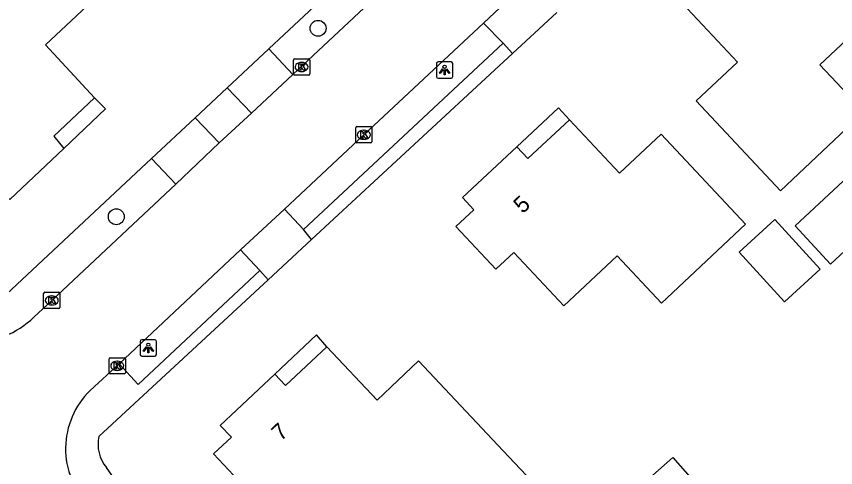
# Model space of a CAD drawing. Extents: x 162675 to 163482, y 379761 to 381227.
# Drawn here: x 163330.7 to 163381.1, y 380849.3 to 380877 of the extents above; entities that cross this region are included whole.
import ezdxf

# ---------------------------------------------------------------- set-up
doc = ezdxf.new("R2010")
doc.units = 0
for name, color, linetype in [('IMGEO_Berm_groen', 7, 'Continuous'), ('IMGEO_Boom', 7, 'Continuous'), ('IMGEO_Groenvoorziening', 7, 'Continuous'), ('IMGEO_Haag', 7, 'Continuous'), ('IMGEO_Kolk', 7, 'Continuous'), ('IMGEO_Lichtpunt', 7, 'Continuous'), ('IMGEO_Pand', 7, 'Continuous'), ('IMGEO_Pand_nummerreeks', 7, 'Continuous'), ('IMGEO_Pand_overbouw', 7, 'Continuous'), ('IMGEO_Parkeervlak_halfverhard', 7, 'Continuous'), ('IMGEO_Rijbaan_lokaal_gesloten', 7, 'Continuous'), ('IMGEO_Voetpad_open', 7, 'Continuous')]:
    doc.layers.add(name, color=color, linetype=linetype)

msp = doc.modelspace()

# ---------------------------------------------------------------- linework, layer by layer
at = {"layer": 'IMGEO_Berm_groen'}
msp.add_lwpolyline([(163330.099, 380859.929), (163339.041, 380868.279)], dxfattribs=at)
at = {"layer": 'IMGEO_Boom'}
for centre in [(163349.288, 380876.285), (163336.864, 380864.698)]:
    msp.add_circle(centre, 0.489, dxfattribs=at)
at = {"layer": 'IMGEO_Groenvoorziening'}
for points in [[(163346.254, 380875.013), (163369.133, 380896.376)], [(163341.718, 380870.779), (163343.701, 380872.63)], [(163335.787, 380851.194), (163346.208, 380860.828)], [(163364.11, 380819.217), (163338.801, 380846.249), (163336.881, 380848.403), (163336.256, 380849.272)]]:
    msp.add_lwpolyline(points, dxfattribs=at)
msp.add_arc((163338.036, 380850.725), 2.297, 168.2096, 219.2166, dxfattribs=at)
at = {"layer": 'IMGEO_Haag'}
msp.add_lwpolyline([(163361.251, 380874.736), (163348.876, 380863.295)], dxfattribs=at)
at = {"layer": 'IMGEO_Kolk'}
for p, q in [((163347.775, 380873.482), (163347.775, 380874.334)), ((163347.85, 380874.408), (163348.702, 380874.408)), ((163348.776, 380874.334), (163348.776, 380873.482)), ((163348.263, 380874.188), (163348.288, 380874.188)), ((163348.702, 380873.408), (163347.85, 380873.408)), ((163348.286, 380873.628), (163348.261, 380873.628)), ((163351.603, 380869.313), (163351.603, 380870.165)), ((163351.678, 380870.239), (163352.53, 380870.239)), ((163352.091, 380870.019), (163352.116, 380870.019)), ((163352.604, 380870.165), (163352.604, 380869.313)), ((163352.114, 380869.459), (163352.089, 380869.459)), ((163352.53, 380869.239), (163351.678, 380869.239)), ((163332.393, 380859.127), (163332.393, 380859.979)), ((163332.468, 380860.053), (163333.32, 380860.053)), ((163332.881, 380859.833), (163332.906, 380859.833)), ((163333.394, 380859.979), (163333.394, 380859.127)), ((163332.904, 380859.273), (163332.879, 380859.273)), ((163333.32, 380859.053), (163332.468, 380859.053)), ((163336.421, 380855.105), (163336.421, 380855.957)), ((163336.496, 380856.031), (163337.348, 380856.031)), ((163336.909, 380855.811), (163336.934, 380855.811)), ((163337.422, 380855.957), (163337.422, 380855.105)), ((163336.932, 380855.251), (163336.907, 380855.251)), ((163337.348, 380855.031), (163336.496, 380855.031))]:
    msp.add_line(p, q, dxfattribs=at)
for points in [[(163347.775, 380873.482), (163347.775, 380874.334)], [(163347.85, 380874.408), (163348.702, 380874.408)], [(163348.776, 380874.334), (163348.776, 380873.482)], [(163348.096, 380874.108), (163348.219, 380874.108), (163348.219, 380873.957), (163348.349, 380874.108), (163348.513, 380874.108), (163348.367, 380873.957), (163348.52, 380873.708), (163348.368, 380873.708), (163348.283, 380873.872), (163348.219, 380873.805), (163348.219, 380873.708), (163348.096, 380873.708), (163348.096, 380874.108)], [(163348.702, 380873.408), (163347.85, 380873.408)], [(163351.603, 380869.313), (163351.603, 380870.165)], [(163351.678, 380870.239), (163352.53, 380870.239)], [(163351.924, 380869.939), (163352.047, 380869.939), (163352.047, 380869.788), (163352.177, 380869.939), (163352.341, 380869.939), (163352.195, 380869.788), (163352.348, 380869.539), (163352.196, 380869.539), (163352.111, 380869.703), (163352.047, 380869.636), (163352.047, 380869.539), (163351.924, 380869.539), (163351.924, 380869.939)], [(163352.604, 380870.165), (163352.604, 380869.313)], [(163352.53, 380869.239), (163351.678, 380869.239)], [(163332.393, 380859.127), (163332.393, 380859.979)], [(163332.468, 380860.053), (163333.32, 380860.053)], [(163332.714, 380859.753), (163332.837, 380859.753), (163332.837, 380859.602), (163332.967, 380859.753), (163333.131, 380859.753), (163332.985, 380859.602), (163333.138, 380859.353), (163332.986, 380859.353), (163332.901, 380859.517), (163332.837, 380859.45), (163332.837, 380859.353), (163332.714, 380859.353), (163332.714, 380859.753)], [(163333.394, 380859.979), (163333.394, 380859.127)], [(163333.32, 380859.053), (163332.468, 380859.053)], [(163336.421, 380855.105), (163336.421, 380855.957)], [(163336.496, 380856.031), (163337.348, 380856.031)], [(163336.742, 380855.731), (163336.865, 380855.731), (163336.865, 380855.58), (163336.995, 380855.731), (163337.159, 380855.731), (163337.013, 380855.58), (163337.166, 380855.331), (163337.014, 380855.331), (163336.929, 380855.495), (163336.865, 380855.428), (163336.865, 380855.331), (163336.742, 380855.331), (163336.742, 380855.731)], [(163337.422, 380855.957), (163337.422, 380855.105)], [(163337.348, 380855.031), (163336.496, 380855.031)]]:
    msp.add_lwpolyline(points, dxfattribs=at)
for centre, start, end in [((163347.852, 380874.332), 91.552, 178.448), ((163347.852, 380874.332), 91.552, 178.448), ((163348.7, 380874.332), 1.552, 88.448), ((163348.7, 380874.332), 1.552, 88.448), ((163347.852, 380873.484), 181.552, 268.448), ((163347.852, 380873.484), 181.552, 268.448), ((163348.7, 380873.484), 271.552, 358.448), ((163348.7, 380873.484), 271.552, 358.448), ((163351.68, 380870.163), 91.552, 178.448), ((163351.68, 380870.163), 91.552, 178.448), ((163352.528, 380870.163), 1.552, 88.448), ((163352.528, 380870.163), 1.552, 88.448), ((163351.68, 380869.315), 181.552, 268.448), ((163351.68, 380869.315), 181.552, 268.448), ((163352.528, 380869.315), 271.552, 358.448), ((163352.528, 380869.315), 271.552, 358.448), ((163332.47, 380859.977), 91.552, 178.448), ((163332.47, 380859.977), 91.552, 178.448), ((163333.318, 380859.977), 1.552, 88.448), ((163333.318, 380859.977), 1.552, 88.448), ((163332.47, 380859.129), 181.552, 268.448), ((163332.47, 380859.129), 181.552, 268.448), ((163333.318, 380859.129), 271.552, 358.448), ((163333.318, 380859.129), 271.552, 358.448), ((163336.498, 380855.955), 91.552, 178.448), ((163336.498, 380855.955), 91.552, 178.448), ((163337.346, 380855.955), 1.552, 88.448), ((163337.346, 380855.955), 1.552, 88.448), ((163336.498, 380855.107), 181.552, 268.448), ((163336.498, 380855.107), 181.552, 268.448), ((163337.346, 380855.107), 271.552, 358.448), ((163337.346, 380855.107), 271.552, 358.448)]:
    msp.add_arc(centre, 0.0765, start, end, dxfattribs=at)
for centre, major_axis, ratio, start_param, end_param in [((163348.262, 380873.908), (-0.387, 0.002), 0.722429, 4.712389, 7.853982), ((163348.287, 380873.908), (-0.39, 0.002), 0.717154, 1.570796, 4.712389), ((163352.09, 380869.739), (-0.387, 0.002), 0.722429, 4.712389, 7.853982), ((163352.115, 380869.739), (-0.39, 0.002), 0.717154, 1.570796, 4.712389), ((163332.88, 380859.553), (-0.387, 0.002), 0.722429, 4.712389, 7.853982), ((163332.905, 380859.553), (-0.39, 0.002), 0.717154, 1.570796, 4.712389), ((163336.908, 380855.531), (-0.387, 0.002), 0.722429, 4.712389, 7.853982), ((163336.933, 380855.531), (-0.39, 0.002), 0.717154, 1.570796, 4.712389)]:
    msp.add_ellipse(centre, major_axis=major_axis, ratio=ratio, start_param=start_param, end_param=end_param, dxfattribs=at)
at = {"layer": 'IMGEO_Lichtpunt'}
for p, q in [((163356.579, 380874.123), (163356.579, 380873.316)), ((163356.579, 380874.123), (163356.579, 380873.316)), ((163357.481, 380874.218), (163356.673, 380874.218)), ((163357.481, 380874.218), (163356.673, 380874.218)), ((163357.575, 380873.316), (163357.575, 380874.123)), ((163357.575, 380873.316), (163357.575, 380874.123)), ((163356.673, 380873.222), (163357.481, 380873.222)), ((163356.673, 380873.222), (163357.481, 380873.222)), ((163338.338, 380857.031), (163338.338, 380856.224)), ((163338.338, 380857.031), (163338.338, 380856.224)), ((163339.24, 380857.126), (163338.432, 380857.126)), ((163339.24, 380857.126), (163338.432, 380857.126)), ((163339.334, 380856.224), (163339.334, 380857.031)), ((163339.334, 380856.224), (163339.334, 380857.031)), ((163338.432, 380856.13), (163339.24, 380856.13)), ((163338.432, 380856.13), (163339.24, 380856.13))]:
    msp.add_line(p, q, dxfattribs=at)
for points in [[(163356.953, 380873.787), (163356.992, 380873.759), (163356.804, 380873.497), (163356.766, 380873.524), (163356.953, 380873.787)], [(163357.055, 380873.739), (163357.102, 380873.739), (163357.102, 380873.417), (163357.055, 380873.417), (163357.055, 380873.739)], [(163357.165, 380873.759), (163357.203, 380873.786), (163357.39, 380873.524), (163357.351, 380873.496), (163357.165, 380873.759)], [(163338.712, 380856.695), (163338.751, 380856.667), (163338.563, 380856.405), (163338.525, 380856.432), (163338.712, 380856.695)], [(163338.924, 380856.667), (163338.962, 380856.694), (163339.149, 380856.432), (163339.11, 380856.404), (163338.924, 380856.667)], [(163338.814, 380856.647), (163338.861, 380856.647), (163338.861, 380856.325), (163338.814, 380856.325), (163338.814, 380856.647)]]:
    msp.add_lwpolyline(points, dxfattribs=at)
for centre in [(163357.078, 380873.921), (163338.837, 380856.829)]:
    msp.add_circle(centre, 0.0994, dxfattribs=at)
for centre, start, end in [((163356.673, 380874.123), 90, 180), ((163356.673, 380874.123), 90, 180), ((163357.481, 380874.123), 0, 90), ((163357.481, 380874.123), 0, 90), ((163356.673, 380873.316), 180, 270), ((163356.673, 380873.316), 180, 270), ((163357.481, 380873.316), 270, 0), ((163357.481, 380873.316), 270, 360), ((163338.432, 380857.031), 90, 180), ((163338.432, 380857.031), 90, 180), ((163339.24, 380857.031), 0, 90), ((163339.24, 380857.031), 0, 90), ((163338.432, 380856.224), 180, 270), ((163338.432, 380856.224), 180, 270), ((163339.24, 380856.224), 270, 0), ((163339.24, 380856.224), 270, 360)]:
    msp.add_arc(centre, 0.0946, start, end, dxfattribs=at)
at = {"layer": 'IMGEO_Pand'}
for points in [[(163377.756, 380866.3), (163372.568, 380871.824), (163375.112, 380874.212), (163372.04, 380877.482), (163374.604, 380879.872), (163373.921, 380880.604), (163377.285, 380883.752), (163377.968, 380883.021), (163379.03, 380884.046), (163381.486, 380881.429), (163380.388, 380880.398), (163383.466, 380877.119), (163380.187, 380874.04), (163382.91, 380871.14), (163377.756, 380866.3)], [(163335.526, 380872.02), (163333.012, 380869.643), (163333.644, 380868.901), (163330.314, 380865.749), (163329.63, 380866.48), (163328.538, 380865.451), (163326.089, 380868.083), (163327.193, 380869.11), (163324.125, 380872.407), (163327.423, 380875.474), (163324.709, 380878.39), (163329.893, 380883.212), (163335.061, 380877.654), (163332.502, 380875.273), (163335.526, 380872.02)], [(163370.437, 380859.384), (163367.707, 380862.295), (163364.418, 380859.211), (163361.334, 380862.5), (163360.233, 380861.468), (163357.771, 380864.095), (163358.873, 380865.128), (163358.173, 380865.876), (163361.528, 380869), (163362.208, 380868.274), (163364.776, 380870.664), (163367.855, 380867.382), (163370.408, 380869.776), (163375.607, 380864.234), (163370.437, 380859.384)], [(163385.275, 380865.901), (163380.841, 380861.776), (163378.651, 380864.13), (163383.085, 380868.255), (163385.275, 380865.901)], [(163380.192, 380861.468), (163377.999, 380859.47), (163375.219, 380862.521), (163377.412, 380864.518), (163380.192, 380861.468)], [(163355.466, 380855.831), (163352.921, 380853.428), (163349.833, 380856.699), (163347.281, 380854.326), (163346.634, 380855.024), (163343.269, 380851.862), (163343.953, 380851.135), (163342.852, 380850.109), (163345.322, 380847.491), (163346.419, 380848.527), (163349.513, 380845.249), (163352.791, 380848.343), (163355.528, 380845.443), (163356.584, 380846.44), (163359.74, 380843.055), (163363.882, 380846.918), (163360.682, 380850.307), (163355.466, 380855.831)], [(163373.105, 380847.655), (163370.101, 380845.008), (163368.133, 380847.241), (163371.137, 380849.888), (163373.105, 380847.655)]]:
    msp.add_lwpolyline(points, dxfattribs=at)
at = {"layer": 'IMGEO_Pand_overbouw'}
for points in [[(163335.526, 380872.02), (163333.012, 380869.643), (163333.644, 380868.901), (163336.207, 380871.326)], [(163361.528, 380869), (163362.208, 380868.274), (163364.776, 380870.664), (163364.095, 380871.391)], [(163346.634, 380855.024), (163347.281, 380854.326), (163349.833, 380856.699), (163349.196, 380857.435)]]:
    msp.add_lwpolyline(points, close=True, dxfattribs=at)
at = {"layer": 'IMGEO_Parkeervlak_halfverhard'}
for points in [[(163348.4, 380863.91), (163360.677, 380875.363)], [(163337.045, 380855.644), (163338.217, 380854.377), (163345.701, 380861.401)]]:
    msp.add_lwpolyline(points, dxfattribs=at)
at = {"layer": 'IMGEO_Rijbaan_lokaal_gesloten'}
for points in [[(163370.584, 380894.778), (163347.737, 380873.443)], [(163359.467, 380876.598), (163362.17, 380879.145)], [(163359.467, 380876.598), (163352.104, 380869.739), (163347.222, 380865.158)], [(163347.737, 380873.443), (163345.186, 380871.061)], [(163345.186, 380871.061), (163343.204, 380869.236)], [(163343.204, 380869.236), (163340.526, 380866.706)], [(163340.526, 380866.706), (163332.894, 380859.553), (163331.793, 380858.522)], [(163344.52, 380862.667), (163347.222, 380865.158)], [(163344.52, 380862.667), (163337.045, 380855.644)], [(163335.253, 380854.006), (163337.045, 380855.644)]]:
    msp.add_lwpolyline(points, dxfattribs=at)
for centre, radius, start, end in [((163328.001, 380862.453), 5.462, 223.9538, 313.9694), ((163338.712, 380850.437), 4.97, 134.1, 224.5357)]:
    msp.add_arc(centre, radius, start, end, dxfattribs=at)
at = {"layer": 'IMGEO_Voetpad_open'}
for points in [[(163363.981, 380877.26), (163361.251, 380874.736)], [(163360.677, 380875.363), (163359.467, 380876.598)], [(163360.677, 380875.363), (163361.251, 380874.736)], [(163343.701, 380872.63), (163346.254, 380875.013)], [(163347.737, 380873.443), (163346.254, 380875.013)], [(163343.701, 380872.63), (163345.186, 380871.061)], [(163339.041, 380868.279), (163341.718, 380870.779)], [(163343.204, 380869.236), (163341.718, 380870.779)], [(163340.526, 380866.706), (163339.041, 380868.279)], [(163347.222, 380865.158), (163348.4, 380863.91)], [(163348.876, 380863.295), (163348.4, 380863.91)], [(163348.876, 380863.295), (163346.208, 380860.828)], [(163345.701, 380861.401), (163344.52, 380862.667)], [(163346.208, 380860.828), (163345.701, 380861.401)]]:
    msp.add_lwpolyline(points, dxfattribs=at)

# ---------------------------------------------------------------- texts
at = {"layer": 'IMGEO_Pand_nummerreeks'}
for s, rotation, p in [('5', 42.9625, (163361.885, 380864.851)), ('7', 43.2182, (163346.996, 380850.863))]:
    msp.add_text(s, height=1, rotation=rotation, dxfattribs=at).set_placement(p)

doc.saveas('drawing.dxf')
